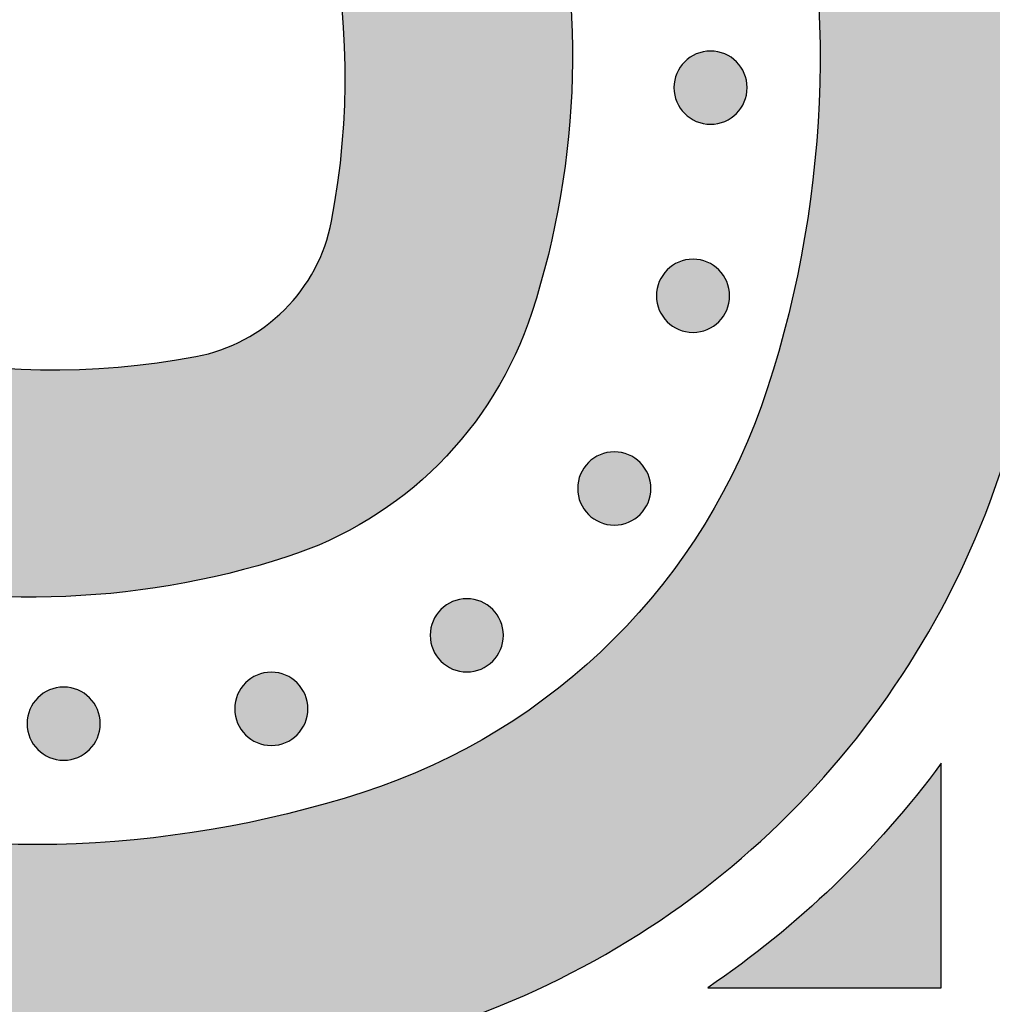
# Model space of a CAD drawing. Header units: millimetres. Extents: x -3873 to -97, y 912 to 4165.
# Tile 347 of 725: x -3075 to -3028, y 1608 to 1656. Entities that reach past the tile are written whole.
import ezdxf

# ---------------------------------------------------------------- set-up
doc = ezdxf.new("R2010")
doc.units = ezdxf.units.MM
doc.layers.add('pattern', color=7, linetype='Continuous', true_color=0x000000)

msp = doc.modelspace()

# ---------------------------------------------------------------- hatches: boundary and pattern name
at = {"layer": 'pattern'}
for points in [[(-3126.557, 1616.407), (-3125.151, 1616.056), (-3123.751, 1615.664), (-3122.36, 1615.233), (-3120.978, 1614.761), (-3119.608, 1614.25), (-3118.252, 1613.699), (-3116.91, 1613.11), (-3115.585, 1612.484), (-3114.278, 1611.82), (-3112.991, 1611.119), (-3111.726, 1610.384), (-3110.483, 1609.613), (-3109.264, 1608.81), (-3108.071, 1607.974), (-3106.904, 1607.107), (-3105.765, 1606.21), (-3103.035, 1605.582), (-3100.281, 1605.028), (-3097.507, 1604.55), (-3094.714, 1604.148), (-3091.907, 1603.824), (-3089.089, 1603.578), (-3086.263, 1603.41), (-3083.432, 1603.322), (-3080.6, 1603.313), (-3077.77, 1603.383), (-3074.945, 1603.532), (-3072.129, 1603.759), (-3069.324, 1604.065), (-3066.535, 1604.447), (-3063.763, 1604.906), (-3061.013, 1605.44), (-3059.34, 1605.812), (-3057.677, 1606.229), (-3056.025, 1606.691), (-3054.387, 1607.195), (-3053.24, 1607.584), (-3052.098, 1608.008), (-3050.961, 1608.467), (-3049.832, 1608.962), (-3048.712, 1609.492), (-3047.602, 1610.057), (-3046.505, 1610.658), (-3045.422, 1611.293), (-3044.354, 1611.962), (-3043.303, 1612.665), (-3042.271, 1613.401), (-3041.259, 1614.169), (-3040.268, 1614.969), (-3039.301, 1615.799), (-3038.359, 1616.659), (-3037.442, 1617.547), (-3036.552, 1618.462), (-3035.691, 1619.403), (-3034.859, 1620.368), (-3034.057, 1621.357), (-3033.287, 1622.368), (-3032.549, 1623.398), (-3031.844, 1624.448), (-3031.173, 1625.515), (-3030.535, 1626.597), (-3029.933, 1627.693), (-3029.365, 1628.801), (-3028.833, 1629.921), (-3028.336, 1631.049), (-3027.875, 1632.185), (-3027.449, 1633.326), (-3027.058, 1634.472), (-3026.64, 1635.809), (-3026.249, 1637.159), (-3025.887, 1638.522), (-3025.554, 1639.898), (-3025.251, 1641.284), (-3024.977, 1642.681), (-3024.734, 1644.086), (-3024.522, 1645.5), (-3024.341, 1646.922), (-3024.191, 1648.349), (-3024.073, 1649.782), (-3023.987, 1651.218), (-3023.934, 1652.658), (-3023.912, 1654.1), (-3023.923, 1655.542), (-3023.966, 1656.984), (-3024.042, 1658.425), (-3024.15, 1659.864), (-3024.29, 1661.299), (-3024.462, 1662.729), (-3024.666, 1664.154), (-3024.902, 1665.572), (-3025.168, 1666.982), (-3025.466, 1668.384), (-3025.794, 1669.775), (-3026.152, 1671.156), (-3026.54, 1672.526), (-3026.957, 1673.882), (-3027.402, 1675.226), (-3027.875, 1676.554), (-3028.375, 1677.868), (-3028.902, 1679.165), (-3030.188, 1681.863), (-3031.393, 1684.603), (-3032.515, 1687.38), (-3033.553, 1690.191), (-3034.506, 1693.032), (-3035.372, 1695.9), (-3036.15, 1698.79), (-3036.839, 1701.698), (-3037.11, 1700.482), (-3037.406, 1699.27), (-3037.724, 1698.063), (-3038.066, 1696.861), (-3038.431, 1695.665), (-3038.819, 1694.475), (-3039.23, 1693.293), (-3039.663, 1692.118), (-3040.119, 1690.952), (-3040.597, 1689.795), (-3041.097, 1688.648), (-3041.618, 1687.511), (-3042.161, 1686.385), (-3042.724, 1685.271), (-3043.308, 1684.169), (-3043.912, 1683.08), (-3042.934, 1681.281), (-3042.011, 1679.45), (-3041.144, 1677.589), (-3040.337, 1675.701), (-3039.588, 1673.788), (-3038.901, 1671.854), (-3038.275, 1669.901), (-3037.712, 1667.933), (-3037.477, 1667.031), (-3037.259, 1666.124), (-3037.056, 1665.211), (-3036.869, 1664.292), (-3036.698, 1663.368), (-3036.544, 1662.44), (-3036.406, 1661.507), (-3036.285, 1660.571), (-3036.181, 1659.631), (-3036.093, 1658.689), (-3036.023, 1657.744), (-3035.97, 1656.798), (-3035.934, 1655.85), (-3035.915, 1654.901), (-3035.913, 1653.951), (-3035.929, 1653.002), (-3035.962, 1652.053), (-3036.012, 1651.104), (-3036.079, 1650.158), (-3036.163, 1649.213), (-3036.265, 1648.27), (-3036.383, 1647.33), (-3036.519, 1646.393), (-3036.671, 1645.46), (-3036.839, 1644.532), (-3037.024, 1643.607), (-3037.226, 1642.688), (-3037.443, 1641.774), (-3037.677, 1640.866), (-3037.926, 1639.964), (-3038.191, 1639.069), (-3038.471, 1638.181), (-3038.751, 1637.359), (-3039.056, 1636.54), (-3039.387, 1635.725), (-3039.744, 1634.916), (-3040.126, 1634.113), (-3040.533, 1633.318), (-3040.965, 1632.532), (-3041.422, 1631.756), (-3041.904, 1630.99), (-3042.409, 1630.238), (-3042.939, 1629.498), (-3043.491, 1628.773), (-3044.066, 1628.064), (-3044.663, 1627.372), (-3045.281, 1626.697), (-3045.919, 1626.04), (-3046.577, 1625.403), (-3047.253, 1624.787), (-3047.947, 1624.191), (-3048.657, 1623.618), (-3049.383, 1623.066), (-3050.123, 1622.539), (-3050.877, 1622.034), (-3051.643, 1621.554), (-3052.42, 1621.098), (-3053.207, 1620.668), (-3054.003, 1620.262), (-3054.807, 1619.882), (-3055.617, 1619.527), (-3056.432, 1619.198), (-3057.252, 1618.894), (-3058.074, 1618.615), (-3058.963, 1618.337), (-3059.858, 1618.074), (-3060.761, 1617.826), (-3061.669, 1617.595), (-3062.583, 1617.379), (-3063.503, 1617.179), (-3064.428, 1616.996), (-3065.357, 1616.829), (-3066.29, 1616.678), (-3067.227, 1616.545), (-3068.167, 1616.428), (-3069.11, 1616.329), (-3070.055, 1616.246), (-3071.002, 1616.181), (-3071.95, 1616.132), (-3072.9, 1616.101), (-3073.849, 1616.087), (-3074.799, 1616.091), (-3075.748, 1616.112), (-3076.696, 1616.15), (-3077.642, 1616.205), (-3078.587, 1616.277), (-3079.529, 1616.366), (-3080.468, 1616.472), (-3081.404, 1616.595), (-3082.336, 1616.734), (-3083.264, 1616.891), (-3084.188, 1617.063), (-3085.106, 1617.252), (-3086.019, 1617.456), (-3086.926, 1617.677), (-3087.827, 1617.913), (-3089.796, 1618.48), (-3091.75, 1619.111), (-3093.684, 1619.802), (-3095.597, 1620.555), (-3097.485, 1621.367), (-3099.346, 1622.238), (-3101.177, 1623.166), (-3102.975, 1624.149), (-3104.327, 1623.385), (-3105.702, 1622.655), (-3107.099, 1621.96), (-3108.516, 1621.3), (-3109.952, 1620.677), (-3111.405, 1620.092), (-3112.874, 1619.544), (-3114.358, 1619.035), (-3115.854, 1618.566), (-3117.362, 1618.136), (-3118.88, 1617.746), (-3120.405, 1617.397), (-3121.938, 1617.089), (-3123.475, 1616.821), (-3125.015, 1616.594)], [(-3070.852, 1680.951), (-3056.807, 1681.105), (-3056.183, 1680.172), (-3055.577, 1679.225), (-3054.991, 1678.265), (-3054.425, 1677.291), (-3053.878, 1676.304), (-3053.352, 1675.306), (-3052.848, 1674.296), (-3052.364, 1673.275), (-3051.902, 1672.245), (-3051.463, 1671.205), (-3051.045, 1670.156), (-3050.65, 1669.1), (-3050.278, 1668.037), (-3049.928, 1666.967), (-3049.602, 1665.891), (-3049.298, 1664.811), (-3049.118, 1664.116), (-3048.949, 1663.417), (-3048.793, 1662.714), (-3048.649, 1662.006), (-3048.518, 1661.294), (-3048.399, 1660.579), (-3048.293, 1659.86), (-3048.199, 1659.139), (-3048.119, 1658.415), (-3048.052, 1657.689), (-3047.997, 1656.962), (-3047.956, 1656.232), (-3047.929, 1655.502), (-3047.914, 1654.771), (-3047.913, 1654.039), (-3047.925, 1653.308), (-3047.95, 1652.577), (-3047.989, 1651.846), (-3048.041, 1651.117), (-3048.106, 1650.389), (-3048.184, 1649.662), (-3048.275, 1648.938), (-3048.379, 1648.217), (-3048.496, 1647.498), (-3048.626, 1646.782), (-3048.769, 1646.07), (-3048.924, 1645.362), (-3049.092, 1644.658), (-3049.272, 1643.958), (-3049.464, 1643.264), (-3049.668, 1642.574), (-3049.883, 1641.89), (-3050.053, 1641.392), (-3050.238, 1640.896), (-3050.439, 1640.402), (-3050.655, 1639.912), (-3050.886, 1639.425), (-3051.133, 1638.943), (-3051.395, 1638.467), (-3051.671, 1637.997), (-3051.963, 1637.533), (-3052.27, 1637.077), (-3052.59, 1636.629), (-3052.925, 1636.19), (-3053.274, 1635.76), (-3053.635, 1635.34), (-3054.01, 1634.931), (-3054.396, 1634.534), (-3054.795, 1634.148), (-3055.204, 1633.774), (-3055.625, 1633.413), (-3056.055, 1633.066), (-3056.495, 1632.732), (-3056.944, 1632.412), (-3057.4, 1632.106), (-3057.865, 1631.815), (-3058.335, 1631.539), (-3058.812, 1631.278), (-3059.295, 1631.033), (-3059.781, 1630.802), (-3060.272, 1630.587), (-3060.766, 1630.387), (-3061.263, 1630.203), (-3061.761, 1630.034), (-3062.446, 1629.82), (-3063.136, 1629.618), (-3063.831, 1629.427), (-3064.531, 1629.248), (-3065.235, 1629.082), (-3065.944, 1628.928), (-3066.656, 1628.787), (-3067.372, 1628.658), (-3068.091, 1628.543), (-3068.813, 1628.44), (-3069.537, 1628.35), (-3070.263, 1628.273), (-3070.991, 1628.209), (-3071.721, 1628.159), (-3072.452, 1628.122), (-3073.183, 1628.098), (-3073.914, 1628.087), (-3074.646, 1628.09), (-3075.377, 1628.106), (-3076.107, 1628.135), (-3076.836, 1628.178), (-3077.564, 1628.233), (-3078.29, 1628.302), (-3079.014, 1628.384), (-3079.735, 1628.478), (-3080.453, 1628.586), (-3081.168, 1628.706), (-3081.879, 1628.839), (-3082.587, 1628.984), (-3083.29, 1629.142), (-3083.989, 1629.312), (-3084.683, 1629.493), (-3085.763, 1629.799), (-3086.838, 1630.127), (-3087.907, 1630.479), (-3088.97, 1630.853), (-3090.025, 1631.25), (-3091.073, 1631.67), (-3092.112, 1632.112), (-3093.142, 1632.575), (-3094.161, 1633.061), (-3095.17, 1633.567), (-3096.168, 1634.095), (-3097.153, 1634.643), (-3098.126, 1635.212), (-3099.086, 1635.8), (-3100.032, 1636.407), (-3100.963, 1637.033), (-3100.782, 1651.077), (-3099.342, 1649.752), (-3097.856, 1648.476), (-3096.327, 1647.252), (-3094.757, 1646.082), (-3094.006, 1645.556), (-3093.238, 1645.046), (-3092.454, 1644.553), (-3091.655, 1644.078), (-3090.841, 1643.621), (-3090.013, 1643.184), (-3089.171, 1642.766), (-3088.317, 1642.368), (-3087.45, 1641.992), (-3086.572, 1641.636), (-3085.684, 1641.303), (-3084.786, 1640.992), (-3083.879, 1640.703), (-3082.964, 1640.438), (-3082.042, 1640.196), (-3081.113, 1639.978), (-3080.18, 1639.784), (-3079.242, 1639.613), (-3078.3, 1639.467), (-3077.356, 1639.346), (-3076.411, 1639.248), (-3075.465, 1639.175), (-3074.519, 1639.127), (-3073.574, 1639.102), (-3072.632, 1639.101), (-3071.692, 1639.125), (-3070.757, 1639.172), (-3069.826, 1639.242), (-3068.901, 1639.335), (-3067.983, 1639.45), (-3067.071, 1639.588), (-3066.168, 1639.748), (-3066.025, 1639.776), (-3065.882, 1639.807), (-3065.739, 1639.841), (-3065.595, 1639.878), (-3065.452, 1639.917), (-3065.309, 1639.959), (-3065.166, 1640.004), (-3065.023, 1640.051), (-3064.88, 1640.102), (-3064.738, 1640.155), (-3064.596, 1640.211), (-3064.455, 1640.27), (-3064.314, 1640.332), (-3064.174, 1640.396), (-3064.035, 1640.464), (-3063.897, 1640.534), (-3063.759, 1640.607), (-3063.623, 1640.683), (-3063.488, 1640.761), (-3063.354, 1640.842), (-3063.221, 1640.926), (-3063.09, 1641.013), (-3062.96, 1641.102), (-3062.831, 1641.194), (-3062.704, 1641.289), (-3062.579, 1641.386), (-3062.456, 1641.485), (-3062.334, 1641.587), (-3062.214, 1641.692), (-3062.097, 1641.799), (-3061.981, 1641.908), (-3061.867, 1642.019), (-3061.756, 1642.132), (-3061.647, 1642.248), (-3061.54, 1642.365), (-3061.435, 1642.485), (-3061.333, 1642.606), (-3061.233, 1642.729), (-3061.136, 1642.854), (-3061.041, 1642.981), (-3060.949, 1643.109), (-3060.859, 1643.239), (-3060.772, 1643.37), (-3060.688, 1643.503), (-3060.606, 1643.637), (-3060.528, 1643.772), (-3060.452, 1643.908), (-3060.378, 1644.045), (-3060.308, 1644.183), (-3060.24, 1644.323), (-3060.175, 1644.462), (-3060.113, 1644.603), (-3060.054, 1644.744), (-3059.998, 1644.886), (-3059.944, 1645.028), (-3059.894, 1645.17), (-3059.846, 1645.313), (-3059.801, 1645.456), (-3059.758, 1645.6), (-3059.719, 1645.743), (-3059.682, 1645.886), (-3059.648, 1646.029), (-3059.617, 1646.172), (-3059.588, 1646.315), (-3059.427, 1647.218), (-3059.287, 1648.129), (-3059.17, 1649.048), (-3059.075, 1649.972), (-3059.003, 1650.903), (-3058.954, 1651.838), (-3058.929, 1652.778), (-3058.928, 1653.72), (-3058.951, 1654.665), (-3058.998, 1655.611), (-3059.069, 1656.557), (-3059.165, 1657.503), (-3059.285, 1658.447), (-3059.429, 1659.389), (-3059.597, 1660.327), (-3059.79, 1661.261), (-3060.006, 1662.19), (-3060.246, 1663.112), (-3060.51, 1664.028), (-3060.797, 1664.935), (-3061.106, 1665.834), (-3061.438, 1666.723), (-3061.791, 1667.602), (-3062.166, 1668.469), (-3062.562, 1669.324), (-3062.979, 1670.167), (-3063.415, 1670.996), (-3063.87, 1671.811), (-3064.343, 1672.611), (-3064.835, 1673.395), (-3065.343, 1674.164), (-3065.868, 1674.917), (-3067.035, 1676.488), (-3068.256, 1678.02), (-3069.529, 1679.508)], [(-3042.473, 1654.043), (-3042.445, 1654.07), (-3042.416, 1654.097), (-3042.386, 1654.124), (-3042.356, 1654.15), (-3042.324, 1654.176), (-3042.291, 1654.201), (-3042.258, 1654.226), (-3042.224, 1654.25), (-3042.189, 1654.273), (-3042.153, 1654.296), (-3042.117, 1654.318), (-3042.08, 1654.339), (-3042.042, 1654.359), (-3042.003, 1654.379), (-3041.963, 1654.398), (-3041.923, 1654.416), (-3041.882, 1654.433), (-3041.841, 1654.449), (-3041.799, 1654.464), (-3041.757, 1654.478), (-3041.714, 1654.491), (-3041.67, 1654.503), (-3041.626, 1654.514), (-3041.582, 1654.524), (-3041.537, 1654.532), (-3041.492, 1654.54), (-3041.447, 1654.546), (-3041.402, 1654.552), (-3041.356, 1654.556), (-3041.31, 1654.559), (-3041.264, 1654.56), (-3041.218, 1654.561), (-3041.172, 1654.56), (-3041.127, 1654.559), (-3041.081, 1654.556), (-3041.035, 1654.551), (-3040.99, 1654.546), (-3040.944, 1654.539), (-3040.899, 1654.532), (-3040.855, 1654.523), (-3040.811, 1654.513), (-3040.767, 1654.502), (-3040.723, 1654.49), (-3040.68, 1654.477), (-3040.638, 1654.463), (-3040.596, 1654.448), (-3040.555, 1654.431), (-3040.514, 1654.414), (-3040.474, 1654.396), (-3040.434, 1654.378), (-3040.396, 1654.358), (-3040.358, 1654.337), (-3040.32, 1654.316), (-3040.284, 1654.294), (-3040.248, 1654.271), (-3040.213, 1654.248), (-3040.179, 1654.224), (-3040.146, 1654.199), (-3040.114, 1654.174), (-3040.082, 1654.148), (-3040.051, 1654.122), (-3040.021, 1654.095), (-3039.992, 1654.068), (-3039.964, 1654.04), (-3039.937, 1654.012), (-3039.91, 1653.983), (-3039.883, 1653.953), (-3039.857, 1653.922), (-3039.831, 1653.891), (-3039.806, 1653.858), (-3039.781, 1653.825), (-3039.757, 1653.791), (-3039.734, 1653.756), (-3039.711, 1653.72), (-3039.689, 1653.683), (-3039.668, 1653.646), (-3039.647, 1653.608), (-3039.628, 1653.569), (-3039.609, 1653.53), (-3039.591, 1653.49), (-3039.574, 1653.449), (-3039.558, 1653.408), (-3039.543, 1653.366), (-3039.529, 1653.323), (-3039.516, 1653.28), (-3039.504, 1653.237), (-3039.493, 1653.193), (-3039.483, 1653.149), (-3039.474, 1653.104), (-3039.467, 1653.059), (-3039.46, 1653.014), (-3039.455, 1652.968), (-3039.451, 1652.923), (-3039.448, 1652.877), (-3039.446, 1652.831), (-3039.446, 1652.785), (-3039.446, 1652.739), (-3039.448, 1652.693), (-3039.451, 1652.647), (-3039.455, 1652.602), (-3039.461, 1652.556), (-3039.467, 1652.511), (-3039.475, 1652.466), (-3039.484, 1652.421), (-3039.494, 1652.377), (-3039.505, 1652.333), (-3039.517, 1652.29), (-3039.53, 1652.247), (-3039.544, 1652.204), (-3039.559, 1652.162), (-3039.575, 1652.121), (-3039.592, 1652.08), (-3039.61, 1652.04), (-3039.629, 1652.001), (-3039.649, 1651.962), (-3039.669, 1651.924), (-3039.691, 1651.887), (-3039.713, 1651.851), (-3039.736, 1651.815), (-3039.759, 1651.78), (-3039.783, 1651.746), (-3039.808, 1651.713), (-3039.833, 1651.68), (-3039.859, 1651.649), (-3039.885, 1651.618), (-3039.912, 1651.588), (-3039.939, 1651.559), (-3039.967, 1651.531), (-3039.995, 1651.503), (-3040.024, 1651.476), (-3040.054, 1651.45), (-3040.085, 1651.423), (-3040.116, 1651.398), (-3040.149, 1651.372), (-3040.182, 1651.348), (-3040.216, 1651.324), (-3040.251, 1651.3), (-3040.287, 1651.278), (-3040.323, 1651.256), (-3040.361, 1651.234), (-3040.399, 1651.214), (-3040.437, 1651.194), (-3040.477, 1651.176), (-3040.517, 1651.158), (-3040.558, 1651.141), (-3040.599, 1651.125), (-3040.641, 1651.11), (-3040.683, 1651.095), (-3040.726, 1651.082), (-3040.77, 1651.07), (-3040.814, 1651.06), (-3040.858, 1651.05), (-3040.903, 1651.041), (-3040.948, 1651.033), (-3040.993, 1651.027), (-3041.038, 1651.022), (-3041.084, 1651.018), (-3041.13, 1651.015), (-3041.176, 1651.013), (-3041.222, 1651.012), (-3041.268, 1651.013), (-3041.314, 1651.015), (-3041.359, 1651.018), (-3041.405, 1651.022), (-3041.45, 1651.027), (-3041.496, 1651.034), (-3041.541, 1651.042), (-3041.585, 1651.05), (-3041.63, 1651.06), (-3041.673, 1651.071), (-3041.717, 1651.083), (-3041.76, 1651.097), (-3041.802, 1651.111), (-3041.844, 1651.126), (-3041.886, 1651.142), (-3041.926, 1651.159), (-3041.966, 1651.177), (-3042.006, 1651.196), (-3042.045, 1651.216), (-3042.083, 1651.236), (-3042.12, 1651.257), (-3042.156, 1651.279), (-3042.192, 1651.302), (-3042.227, 1651.326), (-3042.261, 1651.35), (-3042.294, 1651.374), (-3042.327, 1651.4), (-3042.358, 1651.425), (-3042.389, 1651.452), (-3042.419, 1651.479), (-3042.448, 1651.506), (-3042.476, 1651.533), (-3042.503, 1651.561), (-3042.531, 1651.59), (-3042.557, 1651.62), (-3042.583, 1651.651), (-3042.609, 1651.683), (-3042.634, 1651.715), (-3042.659, 1651.749), (-3042.683, 1651.783), (-3042.706, 1651.818), (-3042.729, 1651.853), (-3042.751, 1651.89), (-3042.772, 1651.927), (-3042.793, 1651.965), (-3042.812, 1652.004), (-3042.831, 1652.043), (-3042.849, 1652.084), (-3042.866, 1652.124), (-3042.882, 1652.166), (-3042.897, 1652.208), (-3042.911, 1652.25), (-3042.924, 1652.293), (-3042.936, 1652.337), (-3042.947, 1652.38), (-3042.957, 1652.425), (-3042.966, 1652.469), (-3042.973, 1652.514), (-3042.98, 1652.56), (-3042.985, 1652.605), (-3042.989, 1652.651), (-3042.992, 1652.697), (-3042.994, 1652.742), (-3042.994, 1652.788), (-3042.994, 1652.834), (-3042.992, 1652.88), (-3042.989, 1652.926), (-3042.985, 1652.972), (-3042.979, 1653.017), (-3042.973, 1653.062), (-3042.965, 1653.107), (-3042.956, 1653.152), (-3042.946, 1653.196), (-3042.935, 1653.24), (-3042.923, 1653.284), (-3042.91, 1653.327), (-3042.896, 1653.369), (-3042.881, 1653.411), (-3042.865, 1653.452), (-3042.848, 1653.493), (-3042.83, 1653.533), (-3042.811, 1653.572), (-3042.791, 1653.611), (-3042.771, 1653.649), (-3042.749, 1653.686), (-3042.727, 1653.723), (-3042.705, 1653.759), (-3042.681, 1653.793), (-3042.657, 1653.828), (-3042.632, 1653.861), (-3042.607, 1653.893), (-3042.581, 1653.925), (-3042.555, 1653.956), (-3042.528, 1653.985), (-3042.501, 1654.014)], [(-3043.323, 1643.95), (-3043.294, 1643.978), (-3043.265, 1644.005), (-3043.235, 1644.032), (-3043.205, 1644.058), (-3043.173, 1644.084), (-3043.141, 1644.109), (-3043.107, 1644.134), (-3043.073, 1644.158), (-3043.038, 1644.181), (-3043.002, 1644.204), (-3042.966, 1644.226), (-3042.929, 1644.247), (-3042.891, 1644.267), (-3042.852, 1644.287), (-3042.812, 1644.306), (-3042.772, 1644.324), (-3042.732, 1644.341), (-3042.69, 1644.357), (-3042.648, 1644.372), (-3042.606, 1644.386), (-3042.563, 1644.399), (-3042.519, 1644.411), (-3042.475, 1644.422), (-3042.431, 1644.432), (-3042.386, 1644.44), (-3042.341, 1644.448), (-3042.296, 1644.454), (-3042.251, 1644.46), (-3042.205, 1644.464), (-3042.159, 1644.467), (-3042.113, 1644.468), (-3042.067, 1644.469), (-3042.022, 1644.468), (-3041.976, 1644.466), (-3041.93, 1644.463), (-3041.884, 1644.459), (-3041.839, 1644.454), (-3041.794, 1644.447), (-3041.749, 1644.44), (-3041.704, 1644.431), (-3041.66, 1644.421), (-3041.616, 1644.41), (-3041.572, 1644.398), (-3041.529, 1644.385), (-3041.487, 1644.371), (-3041.445, 1644.356), (-3041.404, 1644.339), (-3041.363, 1644.322), (-3041.323, 1644.304), (-3041.283, 1644.285), (-3041.245, 1644.266), (-3041.207, 1644.245), (-3041.169, 1644.224), (-3041.133, 1644.202), (-3041.097, 1644.179), (-3041.062, 1644.156), (-3041.028, 1644.132), (-3040.995, 1644.107), (-3040.963, 1644.082), (-3040.931, 1644.056), (-3040.9, 1644.03), (-3040.87, 1644.003), (-3040.841, 1643.976), (-3040.813, 1643.948), (-3040.786, 1643.92), (-3040.759, 1643.891), (-3040.732, 1643.861), (-3040.706, 1643.83), (-3040.68, 1643.799), (-3040.655, 1643.766), (-3040.63, 1643.733), (-3040.606, 1643.699), (-3040.583, 1643.664), (-3040.56, 1643.628), (-3040.538, 1643.591), (-3040.517, 1643.554), (-3040.496, 1643.516), (-3040.477, 1643.477), (-3040.458, 1643.438), (-3040.44, 1643.398), (-3040.423, 1643.357), (-3040.407, 1643.316), (-3040.392, 1643.274), (-3040.378, 1643.231), (-3040.365, 1643.188), (-3040.353, 1643.145), (-3040.342, 1643.101), (-3040.332, 1643.057), (-3040.323, 1643.012), (-3040.316, 1642.967), (-3040.309, 1642.922), (-3040.304, 1642.876), (-3040.3, 1642.831), (-3040.297, 1642.785), (-3040.295, 1642.739), (-3040.295, 1642.693), (-3040.295, 1642.647), (-3040.297, 1642.601), (-3040.3, 1642.555), (-3040.304, 1642.51), (-3040.31, 1642.464), (-3040.316, 1642.419), (-3040.324, 1642.374), (-3040.333, 1642.329), (-3040.343, 1642.285), (-3040.354, 1642.241), (-3040.366, 1642.198), (-3040.379, 1642.155), (-3040.393, 1642.112), (-3040.408, 1642.07), (-3040.424, 1642.029), (-3040.441, 1641.988), (-3040.459, 1641.948), (-3040.478, 1641.909), (-3040.498, 1641.87), (-3040.519, 1641.832), (-3040.54, 1641.795), (-3040.562, 1641.758), (-3040.585, 1641.723), (-3040.608, 1641.688), (-3040.632, 1641.654), (-3040.657, 1641.621), (-3040.682, 1641.588), (-3040.708, 1641.557), (-3040.734, 1641.526), (-3040.761, 1641.496), (-3040.788, 1641.467), (-3040.816, 1641.439), (-3040.844, 1641.411), (-3040.873, 1641.384), (-3040.903, 1641.358), (-3040.934, 1641.331), (-3040.965, 1641.306), (-3040.998, 1641.28), (-3041.031, 1641.256), (-3041.065, 1641.232), (-3041.1, 1641.208), (-3041.136, 1641.186), (-3041.172, 1641.164), (-3041.21, 1641.142), (-3041.248, 1641.122), (-3041.286, 1641.102), (-3041.326, 1641.084), (-3041.366, 1641.066), (-3041.407, 1641.049), (-3041.448, 1641.033), (-3041.49, 1641.018), (-3041.533, 1641.003), (-3041.576, 1640.99), (-3041.619, 1640.978), (-3041.663, 1640.967), (-3041.707, 1640.958), (-3041.752, 1640.949), (-3041.797, 1640.941), (-3041.842, 1640.935), (-3041.888, 1640.93), (-3041.933, 1640.926), (-3041.979, 1640.923), (-3042.025, 1640.921), (-3042.071, 1640.92), (-3042.117, 1640.921), (-3042.163, 1640.923), (-3042.208, 1640.926), (-3042.254, 1640.93), (-3042.3, 1640.935), (-3042.345, 1640.942), (-3042.39, 1640.95), (-3042.434, 1640.958), (-3042.479, 1640.968), (-3042.523, 1640.979), (-3042.566, 1640.991), (-3042.609, 1641.004), (-3042.651, 1641.019), (-3042.693, 1641.034), (-3042.735, 1641.05), (-3042.775, 1641.067), (-3042.815, 1641.085), (-3042.855, 1641.104), (-3042.894, 1641.124), (-3042.932, 1641.144), (-3042.969, 1641.165), (-3043.005, 1641.187), (-3043.041, 1641.21), (-3043.076, 1641.234), (-3043.11, 1641.258), (-3043.143, 1641.282), (-3043.176, 1641.308), (-3043.207, 1641.333), (-3043.238, 1641.36), (-3043.268, 1641.386), (-3043.297, 1641.414), (-3043.325, 1641.441), (-3043.352, 1641.469), (-3043.38, 1641.498), (-3043.406, 1641.528), (-3043.432, 1641.559), (-3043.458, 1641.591), (-3043.483, 1641.623), (-3043.508, 1641.657), (-3043.532, 1641.691), (-3043.555, 1641.726), (-3043.578, 1641.761), (-3043.6, 1641.798), (-3043.621, 1641.835), (-3043.642, 1641.873), (-3043.661, 1641.912), (-3043.68, 1641.951), (-3043.698, 1641.991), (-3043.715, 1642.032), (-3043.731, 1642.074), (-3043.746, 1642.116), (-3043.76, 1642.158), (-3043.773, 1642.201), (-3043.785, 1642.245), (-3043.796, 1642.288), (-3043.806, 1642.333), (-3043.815, 1642.377), (-3043.822, 1642.422), (-3043.829, 1642.468), (-3043.834, 1642.513), (-3043.838, 1642.559), (-3043.841, 1642.605), (-3043.843, 1642.65), (-3043.843, 1642.696), (-3043.843, 1642.742), (-3043.841, 1642.788), (-3043.838, 1642.834), (-3043.834, 1642.88), (-3043.828, 1642.925), (-3043.822, 1642.97), (-3043.814, 1643.015), (-3043.805, 1643.06), (-3043.796, 1643.104), (-3043.785, 1643.148), (-3043.772, 1643.191), (-3043.759, 1643.234), (-3043.745, 1643.277), (-3043.73, 1643.319), (-3043.714, 1643.36), (-3043.697, 1643.401), (-3043.679, 1643.441), (-3043.66, 1643.48), (-3043.64, 1643.519), (-3043.62, 1643.557), (-3043.598, 1643.594), (-3043.576, 1643.631), (-3043.554, 1643.667), (-3043.53, 1643.701), (-3043.506, 1643.735), (-3043.481, 1643.769), (-3043.456, 1643.801), (-3043.43, 1643.833), (-3043.404, 1643.863), (-3043.377, 1643.893), (-3043.35, 1643.922)], [(-3047.139, 1634.609), (-3047.111, 1634.637), (-3047.082, 1634.664), (-3047.052, 1634.69), (-3047.021, 1634.717), (-3046.989, 1634.742), (-3046.957, 1634.768), (-3046.924, 1634.792), (-3046.89, 1634.816), (-3046.855, 1634.84), (-3046.819, 1634.862), (-3046.782, 1634.884), (-3046.745, 1634.906), (-3046.707, 1634.926), (-3046.668, 1634.946), (-3046.629, 1634.964), (-3046.589, 1634.982), (-3046.548, 1634.999), (-3046.507, 1635.015), (-3046.465, 1635.03), (-3046.422, 1635.045), (-3046.379, 1635.058), (-3046.336, 1635.07), (-3046.292, 1635.08), (-3046.247, 1635.09), (-3046.203, 1635.099), (-3046.158, 1635.107), (-3046.113, 1635.113), (-3046.067, 1635.118), (-3046.021, 1635.122), (-3045.976, 1635.125), (-3045.93, 1635.127), (-3045.884, 1635.128), (-3045.838, 1635.127), (-3045.792, 1635.125), (-3045.746, 1635.122), (-3045.701, 1635.118), (-3045.655, 1635.113), (-3045.61, 1635.106), (-3045.565, 1635.098), (-3045.52, 1635.09), (-3045.476, 1635.08), (-3045.432, 1635.069), (-3045.389, 1635.057), (-3045.346, 1635.043), (-3045.303, 1635.029), (-3045.261, 1635.014), (-3045.22, 1634.998), (-3045.179, 1634.981), (-3045.139, 1634.963), (-3045.1, 1634.944), (-3045.061, 1634.924), (-3045.023, 1634.904), (-3044.986, 1634.883), (-3044.949, 1634.861), (-3044.914, 1634.838), (-3044.879, 1634.814), (-3044.845, 1634.79), (-3044.811, 1634.766), (-3044.779, 1634.74), (-3044.747, 1634.714), (-3044.717, 1634.688), (-3044.687, 1634.661), (-3044.658, 1634.634), (-3044.63, 1634.607), (-3044.602, 1634.579), (-3044.575, 1634.549), (-3044.548, 1634.52), (-3044.522, 1634.489), (-3044.496, 1634.457), (-3044.471, 1634.425), (-3044.447, 1634.391), (-3044.423, 1634.357), (-3044.399, 1634.322), (-3044.377, 1634.287), (-3044.355, 1634.25), (-3044.333, 1634.213), (-3044.313, 1634.175), (-3044.293, 1634.136), (-3044.274, 1634.097), (-3044.257, 1634.056), (-3044.24, 1634.016), (-3044.224, 1633.974), (-3044.208, 1633.932), (-3044.194, 1633.89), (-3044.181, 1633.847), (-3044.169, 1633.803), (-3044.158, 1633.76), (-3044.149, 1633.715), (-3044.14, 1633.671), (-3044.132, 1633.626), (-3044.126, 1633.58), (-3044.121, 1633.535), (-3044.116, 1633.489), (-3044.114, 1633.443), (-3044.112, 1633.398), (-3044.111, 1633.352), (-3044.112, 1633.306), (-3044.114, 1633.26), (-3044.117, 1633.214), (-3044.121, 1633.168), (-3044.126, 1633.123), (-3044.133, 1633.078), (-3044.14, 1633.033), (-3044.149, 1632.988), (-3044.159, 1632.944), (-3044.17, 1632.9), (-3044.182, 1632.856), (-3044.195, 1632.813), (-3044.21, 1632.771), (-3044.225, 1632.729), (-3044.241, 1632.688), (-3044.258, 1632.647), (-3044.276, 1632.607), (-3044.295, 1632.568), (-3044.314, 1632.529), (-3044.335, 1632.491), (-3044.356, 1632.454), (-3044.378, 1632.417), (-3044.401, 1632.381), (-3044.425, 1632.347), (-3044.449, 1632.312), (-3044.473, 1632.279), (-3044.499, 1632.247), (-3044.524, 1632.215), (-3044.551, 1632.184), (-3044.577, 1632.155), (-3044.605, 1632.126), (-3044.632, 1632.097), (-3044.66, 1632.07), (-3044.689, 1632.043), (-3044.719, 1632.016), (-3044.75, 1631.99), (-3044.782, 1631.964), (-3044.814, 1631.939), (-3044.847, 1631.914), (-3044.882, 1631.89), (-3044.917, 1631.867), (-3044.952, 1631.844), (-3044.989, 1631.822), (-3045.026, 1631.801), (-3045.064, 1631.781), (-3045.103, 1631.761), (-3045.142, 1631.742), (-3045.182, 1631.724), (-3045.223, 1631.707), (-3045.265, 1631.691), (-3045.306, 1631.676), (-3045.349, 1631.662), (-3045.392, 1631.649), (-3045.435, 1631.637), (-3045.479, 1631.626), (-3045.524, 1631.616), (-3045.568, 1631.608), (-3045.613, 1631.6), (-3045.659, 1631.594), (-3045.704, 1631.588), (-3045.75, 1631.584), (-3045.795, 1631.581), (-3045.841, 1631.58), (-3045.887, 1631.579), (-3045.933, 1631.58), (-3045.979, 1631.581), (-3046.025, 1631.584), (-3046.07, 1631.589), (-3046.116, 1631.594), (-3046.161, 1631.601), (-3046.206, 1631.608), (-3046.251, 1631.617), (-3046.295, 1631.627), (-3046.339, 1631.638), (-3046.382, 1631.65), (-3046.425, 1631.663), (-3046.468, 1631.677), (-3046.51, 1631.692), (-3046.551, 1631.709), (-3046.592, 1631.726), (-3046.632, 1631.744), (-3046.671, 1631.762), (-3046.71, 1631.782), (-3046.748, 1631.803), (-3046.785, 1631.824), (-3046.822, 1631.846), (-3046.857, 1631.869), (-3046.892, 1631.892), (-3046.926, 1631.916), (-3046.96, 1631.941), (-3046.992, 1631.966), (-3047.024, 1631.992), (-3047.054, 1632.018), (-3047.084, 1632.045), (-3047.113, 1632.072), (-3047.141, 1632.1), (-3047.169, 1632.128), (-3047.196, 1632.157), (-3047.223, 1632.187), (-3047.249, 1632.218), (-3047.275, 1632.249), (-3047.3, 1632.282), (-3047.324, 1632.315), (-3047.348, 1632.349), (-3047.372, 1632.384), (-3047.395, 1632.42), (-3047.417, 1632.457), (-3047.438, 1632.494), (-3047.458, 1632.532), (-3047.478, 1632.571), (-3047.497, 1632.61), (-3047.515, 1632.65), (-3047.532, 1632.691), (-3047.548, 1632.732), (-3047.563, 1632.774), (-3047.577, 1632.817), (-3047.59, 1632.86), (-3047.602, 1632.903), (-3047.613, 1632.947), (-3047.623, 1632.991), (-3047.631, 1633.036), (-3047.639, 1633.081), (-3047.645, 1633.126), (-3047.651, 1633.172), (-3047.655, 1633.217), (-3047.658, 1633.263), (-3047.659, 1633.309), (-3047.66, 1633.355), (-3047.659, 1633.401), (-3047.657, 1633.447), (-3047.654, 1633.493), (-3047.65, 1633.538), (-3047.645, 1633.584), (-3047.638, 1633.629), (-3047.631, 1633.674), (-3047.622, 1633.719), (-3047.612, 1633.763), (-3047.601, 1633.807), (-3047.589, 1633.85), (-3047.576, 1633.893), (-3047.562, 1633.936), (-3047.546, 1633.977), (-3047.53, 1634.019), (-3047.513, 1634.06), (-3047.495, 1634.1), (-3047.476, 1634.139), (-3047.457, 1634.178), (-3047.436, 1634.216), (-3047.415, 1634.253), (-3047.393, 1634.289), (-3047.37, 1634.325), (-3047.347, 1634.36), (-3047.322, 1634.394), (-3047.298, 1634.427), (-3047.273, 1634.46), (-3047.247, 1634.491), (-3047.22, 1634.522), (-3047.194, 1634.552), (-3047.167, 1634.581)], [(-3054.287, 1627.491), (-3054.258, 1627.519), (-3054.229, 1627.546), (-3054.2, 1627.572), (-3054.169, 1627.599), (-3054.137, 1627.624), (-3054.105, 1627.65), (-3054.071, 1627.674), (-3054.037, 1627.698), (-3054.002, 1627.722), (-3053.967, 1627.744), (-3053.93, 1627.766), (-3053.893, 1627.787), (-3053.855, 1627.808), (-3053.816, 1627.828), (-3053.777, 1627.846), (-3053.736, 1627.864), (-3053.696, 1627.881), (-3053.654, 1627.897), (-3053.612, 1627.912), (-3053.57, 1627.926), (-3053.527, 1627.94), (-3053.483, 1627.952), (-3053.439, 1627.962), (-3053.395, 1627.972), (-3053.35, 1627.981), (-3053.306, 1627.989), (-3053.26, 1627.995), (-3053.215, 1628), (-3053.169, 1628.004), (-3053.123, 1628.007), (-3053.077, 1628.009), (-3053.032, 1628.01), (-3052.986, 1628.009), (-3052.94, 1628.007), (-3052.894, 1628.004), (-3052.848, 1628), (-3052.803, 1627.995), (-3052.758, 1627.988), (-3052.713, 1627.98), (-3052.668, 1627.972), (-3052.624, 1627.962), (-3052.58, 1627.951), (-3052.536, 1627.939), (-3052.493, 1627.925), (-3052.451, 1627.911), (-3052.409, 1627.896), (-3052.368, 1627.88), (-3052.327, 1627.863), (-3052.287, 1627.845), (-3052.247, 1627.826), (-3052.209, 1627.806), (-3052.171, 1627.786), (-3052.134, 1627.765), (-3052.097, 1627.742), (-3052.061, 1627.72), (-3052.026, 1627.696), (-3051.992, 1627.672), (-3051.959, 1627.647), (-3051.927, 1627.622), (-3051.895, 1627.596), (-3051.864, 1627.57), (-3051.835, 1627.543), (-3051.806, 1627.516), (-3051.777, 1627.489), (-3051.75, 1627.46), (-3051.723, 1627.431), (-3051.696, 1627.402), (-3051.67, 1627.371), (-3051.644, 1627.339), (-3051.619, 1627.307), (-3051.594, 1627.273), (-3051.57, 1627.239), (-3051.547, 1627.204), (-3051.524, 1627.169), (-3051.502, 1627.132), (-3051.481, 1627.095), (-3051.461, 1627.057), (-3051.441, 1627.018), (-3051.422, 1626.979), (-3051.404, 1626.938), (-3051.387, 1626.898), (-3051.371, 1626.856), (-3051.356, 1626.814), (-3051.342, 1626.772), (-3051.329, 1626.729), (-3051.317, 1626.685), (-3051.306, 1626.641), (-3051.296, 1626.597), (-3051.288, 1626.553), (-3051.28, 1626.508), (-3051.274, 1626.462), (-3051.268, 1626.417), (-3051.264, 1626.371), (-3051.261, 1626.325), (-3051.259, 1626.279), (-3051.259, 1626.234), (-3051.26, 1626.188), (-3051.261, 1626.142), (-3051.264, 1626.096), (-3051.269, 1626.05), (-3051.274, 1626.005), (-3051.28, 1625.96), (-3051.288, 1625.915), (-3051.297, 1625.87), (-3051.307, 1625.826), (-3051.318, 1625.782), (-3051.33, 1625.738), (-3051.343, 1625.695), (-3051.357, 1625.653), (-3051.372, 1625.611), (-3051.388, 1625.57), (-3051.406, 1625.529), (-3051.424, 1625.489), (-3051.442, 1625.45), (-3051.462, 1625.411), (-3051.483, 1625.373), (-3051.504, 1625.336), (-3051.526, 1625.299), (-3051.549, 1625.263), (-3051.572, 1625.228), (-3051.596, 1625.194), (-3051.621, 1625.161), (-3051.646, 1625.129), (-3051.672, 1625.097), (-3051.698, 1625.066), (-3051.725, 1625.037), (-3051.752, 1625.008), (-3051.78, 1624.979), (-3051.808, 1624.952), (-3051.837, 1624.925), (-3051.867, 1624.898), (-3051.898, 1624.872), (-3051.929, 1624.846), (-3051.962, 1624.821), (-3051.995, 1624.796), (-3052.029, 1624.772), (-3052.064, 1624.749), (-3052.1, 1624.726), (-3052.136, 1624.704), (-3052.174, 1624.683), (-3052.212, 1624.663), (-3052.251, 1624.643), (-3052.29, 1624.624), (-3052.33, 1624.606), (-3052.371, 1624.589), (-3052.412, 1624.573), (-3052.454, 1624.558), (-3052.497, 1624.544), (-3052.54, 1624.531), (-3052.583, 1624.519), (-3052.627, 1624.508), (-3052.671, 1624.498), (-3052.716, 1624.49), (-3052.761, 1624.482), (-3052.806, 1624.476), (-3052.852, 1624.47), (-3052.897, 1624.466), (-3052.943, 1624.463), (-3052.989, 1624.462), (-3053.035, 1624.461), (-3053.081, 1624.462), (-3053.127, 1624.463), (-3053.173, 1624.466), (-3053.218, 1624.471), (-3053.264, 1624.476), (-3053.309, 1624.482), (-3053.354, 1624.49), (-3053.398, 1624.499), (-3053.443, 1624.509), (-3053.487, 1624.52), (-3053.53, 1624.532), (-3053.573, 1624.545), (-3053.616, 1624.559), (-3053.657, 1624.574), (-3053.699, 1624.591), (-3053.739, 1624.608), (-3053.78, 1624.626), (-3053.819, 1624.644), (-3053.858, 1624.664), (-3053.896, 1624.685), (-3053.933, 1624.706), (-3053.969, 1624.728), (-3054.005, 1624.751), (-3054.04, 1624.774), (-3054.074, 1624.798), (-3054.107, 1624.823), (-3054.14, 1624.848), (-3054.171, 1624.874), (-3054.202, 1624.9), (-3054.232, 1624.927), (-3054.261, 1624.954), (-3054.289, 1624.982), (-3054.317, 1625.01), (-3054.344, 1625.039), (-3054.37, 1625.069), (-3054.397, 1625.1), (-3054.422, 1625.131), (-3054.448, 1625.164), (-3054.472, 1625.197), (-3054.496, 1625.231), (-3054.52, 1625.266), (-3054.542, 1625.302), (-3054.564, 1625.338), (-3054.585, 1625.376), (-3054.606, 1625.414), (-3054.626, 1625.453), (-3054.644, 1625.492), (-3054.662, 1625.532), (-3054.679, 1625.573), (-3054.695, 1625.614), (-3054.71, 1625.656), (-3054.724, 1625.699), (-3054.737, 1625.742), (-3054.749, 1625.785), (-3054.76, 1625.829), (-3054.77, 1625.873), (-3054.779, 1625.918), (-3054.787, 1625.963), (-3054.793, 1626.008), (-3054.798, 1626.054), (-3054.802, 1626.099), (-3054.805, 1626.145), (-3054.807, 1626.191), (-3054.808, 1626.237), (-3054.807, 1626.283), (-3054.805, 1626.329), (-3054.802, 1626.375), (-3054.798, 1626.42), (-3054.793, 1626.466), (-3054.786, 1626.511), (-3054.778, 1626.556), (-3054.77, 1626.6), (-3054.76, 1626.645), (-3054.749, 1626.689), (-3054.737, 1626.732), (-3054.723, 1626.775), (-3054.709, 1626.818), (-3054.694, 1626.859), (-3054.678, 1626.901), (-3054.661, 1626.942), (-3054.643, 1626.982), (-3054.624, 1627.021), (-3054.604, 1627.06), (-3054.584, 1627.098), (-3054.563, 1627.135), (-3054.54, 1627.171), (-3054.518, 1627.207), (-3054.494, 1627.242), (-3054.47, 1627.276), (-3054.445, 1627.309), (-3054.42, 1627.342), (-3054.394, 1627.373), (-3054.368, 1627.404), (-3054.341, 1627.434), (-3054.314, 1627.463)], [(-3063.761, 1623.926), (-3063.733, 1623.953), (-3063.704, 1623.98), (-3063.674, 1624.007), (-3063.643, 1624.033), (-3063.611, 1624.059), (-3063.579, 1624.084), (-3063.546, 1624.109), (-3063.512, 1624.133), (-3063.477, 1624.156), (-3063.441, 1624.179), (-3063.404, 1624.201), (-3063.367, 1624.222), (-3063.329, 1624.243), (-3063.29, 1624.262), (-3063.251, 1624.281), (-3063.211, 1624.299), (-3063.17, 1624.316), (-3063.129, 1624.332), (-3063.087, 1624.347), (-3063.044, 1624.361), (-3063.001, 1624.374), (-3062.958, 1624.386), (-3062.914, 1624.397), (-3062.869, 1624.407), (-3062.825, 1624.416), (-3062.78, 1624.423), (-3062.735, 1624.43), (-3062.689, 1624.435), (-3062.643, 1624.439), (-3062.598, 1624.442), (-3062.552, 1624.444), (-3062.506, 1624.444), (-3062.46, 1624.444), (-3062.414, 1624.442), (-3062.368, 1624.439), (-3062.323, 1624.435), (-3062.277, 1624.429), (-3062.232, 1624.423), (-3062.187, 1624.415), (-3062.142, 1624.406), (-3062.098, 1624.396), (-3062.054, 1624.385), (-3062.011, 1624.373), (-3061.968, 1624.36), (-3061.925, 1624.346), (-3061.883, 1624.331), (-3061.842, 1624.315), (-3061.801, 1624.298), (-3061.761, 1624.28), (-3061.722, 1624.261), (-3061.683, 1624.241), (-3061.645, 1624.22), (-3061.608, 1624.199), (-3061.571, 1624.177), (-3061.536, 1624.154), (-3061.501, 1624.131), (-3061.467, 1624.107), (-3061.433, 1624.082), (-3061.401, 1624.057), (-3061.369, 1624.031), (-3061.339, 1624.005), (-3061.309, 1623.978), (-3061.28, 1623.951), (-3061.252, 1623.923), (-3061.224, 1623.895), (-3061.197, 1623.866), (-3061.17, 1623.836), (-3061.144, 1623.805), (-3061.118, 1623.774), (-3061.093, 1623.741), (-3061.069, 1623.708), (-3061.045, 1623.674), (-3061.021, 1623.639), (-3060.999, 1623.603), (-3060.977, 1623.567), (-3060.955, 1623.529), (-3060.935, 1623.491), (-3060.915, 1623.453), (-3060.896, 1623.413), (-3060.879, 1623.373), (-3060.862, 1623.332), (-3060.845, 1623.291), (-3060.83, 1623.249), (-3060.816, 1623.206), (-3060.803, 1623.163), (-3060.791, 1623.12), (-3060.78, 1623.076), (-3060.771, 1623.032), (-3060.762, 1622.987), (-3060.754, 1622.942), (-3060.748, 1622.897), (-3060.743, 1622.851), (-3060.738, 1622.806), (-3060.736, 1622.76), (-3060.734, 1622.714), (-3060.733, 1622.668), (-3060.734, 1622.622), (-3060.736, 1622.576), (-3060.739, 1622.531), (-3060.743, 1622.485), (-3060.748, 1622.439), (-3060.755, 1622.394), (-3060.762, 1622.349), (-3060.771, 1622.305), (-3060.781, 1622.26), (-3060.792, 1622.216), (-3060.804, 1622.173), (-3060.817, 1622.13), (-3060.832, 1622.088), (-3060.847, 1622.046), (-3060.863, 1622.004), (-3060.88, 1621.964), (-3060.898, 1621.924), (-3060.917, 1621.884), (-3060.936, 1621.845), (-3060.957, 1621.807), (-3060.978, 1621.77), (-3061, 1621.734), (-3061.023, 1621.698), (-3061.047, 1621.663), (-3061.071, 1621.629), (-3061.095, 1621.596), (-3061.121, 1621.563), (-3061.146, 1621.532), (-3061.173, 1621.501), (-3061.199, 1621.471), (-3061.227, 1621.442), (-3061.254, 1621.414), (-3061.282, 1621.387), (-3061.311, 1621.359), (-3061.341, 1621.333), (-3061.372, 1621.307), (-3061.404, 1621.281), (-3061.436, 1621.256), (-3061.469, 1621.231), (-3061.504, 1621.207), (-3061.539, 1621.184), (-3061.574, 1621.161), (-3061.611, 1621.139), (-3061.648, 1621.118), (-3061.686, 1621.097), (-3061.725, 1621.078), (-3061.764, 1621.059), (-3061.804, 1621.041), (-3061.845, 1621.024), (-3061.887, 1621.008), (-3061.928, 1620.993), (-3061.971, 1620.979), (-3062.014, 1620.966), (-3062.057, 1620.954), (-3062.101, 1620.943), (-3062.146, 1620.933), (-3062.19, 1620.924), (-3062.235, 1620.917), (-3062.281, 1620.91), (-3062.326, 1620.905), (-3062.372, 1620.901), (-3062.417, 1620.898), (-3062.463, 1620.896), (-3062.509, 1620.896), (-3062.555, 1620.896), (-3062.601, 1620.898), (-3062.647, 1620.901), (-3062.692, 1620.905), (-3062.738, 1620.911), (-3062.783, 1620.917), (-3062.828, 1620.925), (-3062.873, 1620.934), (-3062.917, 1620.943), (-3062.961, 1620.954), (-3063.004, 1620.967), (-3063.047, 1620.98), (-3063.09, 1620.994), (-3063.132, 1621.009), (-3063.173, 1621.025), (-3063.214, 1621.042), (-3063.254, 1621.06), (-3063.293, 1621.079), (-3063.332, 1621.099), (-3063.37, 1621.119), (-3063.407, 1621.141), (-3063.444, 1621.163), (-3063.479, 1621.185), (-3063.514, 1621.209), (-3063.548, 1621.233), (-3063.582, 1621.258), (-3063.614, 1621.283), (-3063.646, 1621.309), (-3063.676, 1621.335), (-3063.706, 1621.362), (-3063.735, 1621.389), (-3063.763, 1621.416), (-3063.791, 1621.445), (-3063.818, 1621.474), (-3063.845, 1621.504), (-3063.871, 1621.534), (-3063.897, 1621.566), (-3063.922, 1621.598), (-3063.946, 1621.632), (-3063.97, 1621.666), (-3063.994, 1621.701), (-3064.017, 1621.737), (-3064.039, 1621.773), (-3064.06, 1621.81), (-3064.08, 1621.848), (-3064.1, 1621.887), (-3064.119, 1621.927), (-3064.137, 1621.967), (-3064.154, 1622.007), (-3064.17, 1622.049), (-3064.185, 1622.091), (-3064.199, 1622.133), (-3064.212, 1622.176), (-3064.224, 1622.22), (-3064.235, 1622.264), (-3064.245, 1622.308), (-3064.253, 1622.353), (-3064.261, 1622.398), (-3064.267, 1622.443), (-3064.273, 1622.488), (-3064.277, 1622.534), (-3064.28, 1622.58), (-3064.281, 1622.626), (-3064.282, 1622.672), (-3064.281, 1622.718), (-3064.279, 1622.763), (-3064.276, 1622.809), (-3064.272, 1622.855), (-3064.267, 1622.9), (-3064.26, 1622.946), (-3064.253, 1622.99), (-3064.244, 1623.035), (-3064.234, 1623.079), (-3064.223, 1623.123), (-3064.211, 1623.167), (-3064.198, 1623.21), (-3064.184, 1623.252), (-3064.168, 1623.294), (-3064.152, 1623.335), (-3064.135, 1623.376), (-3064.117, 1623.416), (-3064.098, 1623.456), (-3064.079, 1623.494), (-3064.058, 1623.532), (-3064.037, 1623.57), (-3064.015, 1623.606), (-3063.992, 1623.642), (-3063.969, 1623.677), (-3063.944, 1623.711), (-3063.92, 1623.744), (-3063.895, 1623.776), (-3063.869, 1623.808), (-3063.842, 1623.839), (-3063.816, 1623.869), (-3063.789, 1623.898)], [(-3073.823, 1623.207), (-3073.795, 1623.235), (-3073.766, 1623.262), (-3073.736, 1623.289), (-3073.705, 1623.315), (-3073.674, 1623.341), (-3073.641, 1623.366), (-3073.608, 1623.391), (-3073.574, 1623.415), (-3073.539, 1623.438), (-3073.503, 1623.461), (-3073.467, 1623.483), (-3073.429, 1623.504), (-3073.391, 1623.524), (-3073.353, 1623.544), (-3073.313, 1623.563), (-3073.273, 1623.581), (-3073.232, 1623.598), (-3073.191, 1623.614), (-3073.149, 1623.629), (-3073.107, 1623.643), (-3073.064, 1623.656), (-3073.02, 1623.668), (-3072.976, 1623.679), (-3072.932, 1623.689), (-3072.887, 1623.697), (-3072.842, 1623.705), (-3072.797, 1623.711), (-3072.752, 1623.717), (-3072.706, 1623.721), (-3072.66, 1623.724), (-3072.614, 1623.725), (-3072.568, 1623.726), (-3072.522, 1623.725), (-3072.476, 1623.723), (-3072.431, 1623.72), (-3072.385, 1623.716), (-3072.34, 1623.711), (-3072.294, 1623.704), (-3072.249, 1623.697), (-3072.205, 1623.688), (-3072.16, 1623.678), (-3072.117, 1623.667), (-3072.073, 1623.655), (-3072.03, 1623.642), (-3071.988, 1623.628), (-3071.946, 1623.612), (-3071.904, 1623.596), (-3071.864, 1623.579), (-3071.824, 1623.561), (-3071.784, 1623.542), (-3071.746, 1623.523), (-3071.708, 1623.502), (-3071.67, 1623.481), (-3071.634, 1623.459), (-3071.598, 1623.436), (-3071.563, 1623.413), (-3071.529, 1623.389), (-3071.496, 1623.364), (-3071.463, 1623.339), (-3071.432, 1623.313), (-3071.401, 1623.287), (-3071.371, 1623.26), (-3071.342, 1623.233), (-3071.314, 1623.205), (-3071.287, 1623.177), (-3071.26, 1623.148), (-3071.233, 1623.118), (-3071.207, 1623.087), (-3071.181, 1623.056), (-3071.156, 1623.023), (-3071.131, 1622.99), (-3071.107, 1622.956), (-3071.084, 1622.921), (-3071.061, 1622.885), (-3071.039, 1622.848), (-3071.018, 1622.811), (-3070.997, 1622.773), (-3070.978, 1622.734), (-3070.959, 1622.695), (-3070.941, 1622.655), (-3070.924, 1622.614), (-3070.908, 1622.573), (-3070.893, 1622.531), (-3070.879, 1622.488), (-3070.866, 1622.445), (-3070.854, 1622.402), (-3070.843, 1622.358), (-3070.833, 1622.314), (-3070.824, 1622.269), (-3070.817, 1622.224), (-3070.81, 1622.179), (-3070.805, 1622.133), (-3070.801, 1622.088), (-3070.798, 1622.042), (-3070.796, 1621.996), (-3070.796, 1621.95), (-3070.796, 1621.904), (-3070.798, 1621.858), (-3070.801, 1621.812), (-3070.805, 1621.767), (-3070.811, 1621.721), (-3070.817, 1621.676), (-3070.825, 1621.631), (-3070.834, 1621.586), (-3070.844, 1621.542), (-3070.855, 1621.498), (-3070.867, 1621.455), (-3070.88, 1621.412), (-3070.894, 1621.369), (-3070.909, 1621.327), (-3070.925, 1621.286), (-3070.942, 1621.245), (-3070.96, 1621.205), (-3070.979, 1621.166), (-3070.999, 1621.127), (-3071.019, 1621.089), (-3071.041, 1621.052), (-3071.063, 1621.015), (-3071.086, 1620.98), (-3071.109, 1620.945), (-3071.133, 1620.911), (-3071.158, 1620.877), (-3071.183, 1620.845), (-3071.209, 1620.814), (-3071.235, 1620.783), (-3071.262, 1620.753), (-3071.289, 1620.724), (-3071.317, 1620.696), (-3071.345, 1620.668), (-3071.374, 1620.641), (-3071.404, 1620.614), (-3071.434, 1620.588), (-3071.466, 1620.563), (-3071.499, 1620.537), (-3071.532, 1620.513), (-3071.566, 1620.489), (-3071.601, 1620.465), (-3071.637, 1620.443), (-3071.673, 1620.421), (-3071.71, 1620.399), (-3071.749, 1620.379), (-3071.787, 1620.359), (-3071.827, 1620.341), (-3071.867, 1620.323), (-3071.908, 1620.306), (-3071.949, 1620.29), (-3071.991, 1620.274), (-3072.033, 1620.26), (-3072.076, 1620.247), (-3072.12, 1620.235), (-3072.164, 1620.224), (-3072.208, 1620.215), (-3072.253, 1620.206), (-3072.298, 1620.198), (-3072.343, 1620.192), (-3072.388, 1620.187), (-3072.434, 1620.183), (-3072.48, 1620.18), (-3072.526, 1620.178), (-3072.572, 1620.177), (-3072.618, 1620.178), (-3072.663, 1620.18), (-3072.709, 1620.183), (-3072.755, 1620.187), (-3072.8, 1620.192), (-3072.846, 1620.199), (-3072.891, 1620.207), (-3072.935, 1620.215), (-3072.979, 1620.225), (-3073.023, 1620.236), (-3073.067, 1620.248), (-3073.11, 1620.261), (-3073.152, 1620.276), (-3073.194, 1620.291), (-3073.236, 1620.307), (-3073.276, 1620.324), (-3073.316, 1620.342), (-3073.356, 1620.361), (-3073.394, 1620.38), (-3073.432, 1620.401), (-3073.47, 1620.422), (-3073.506, 1620.444), (-3073.542, 1620.467), (-3073.577, 1620.491), (-3073.611, 1620.515), (-3073.644, 1620.539), (-3073.677, 1620.565), (-3073.708, 1620.59), (-3073.739, 1620.617), (-3073.769, 1620.643), (-3073.798, 1620.671), (-3073.826, 1620.698), (-3073.853, 1620.726), (-3073.88, 1620.755), (-3073.907, 1620.785), (-3073.933, 1620.816), (-3073.959, 1620.848), (-3073.984, 1620.88), (-3074.009, 1620.913), (-3074.033, 1620.948), (-3074.056, 1620.983), (-3074.079, 1621.018), (-3074.101, 1621.055), (-3074.122, 1621.092), (-3074.143, 1621.13), (-3074.162, 1621.169), (-3074.181, 1621.208), (-3074.199, 1621.248), (-3074.216, 1621.289), (-3074.232, 1621.331), (-3074.247, 1621.373), (-3074.261, 1621.415), (-3074.274, 1621.458), (-3074.286, 1621.501), (-3074.297, 1621.545), (-3074.307, 1621.59), (-3074.316, 1621.634), (-3074.323, 1621.679), (-3074.33, 1621.725), (-3074.335, 1621.77), (-3074.339, 1621.816), (-3074.342, 1621.861), (-3074.344, 1621.907), (-3074.344, 1621.953), (-3074.344, 1621.999), (-3074.342, 1622.045), (-3074.339, 1622.091), (-3074.335, 1622.137), (-3074.329, 1622.182), (-3074.323, 1622.227), (-3074.315, 1622.272), (-3074.306, 1622.317), (-3074.296, 1622.361), (-3074.285, 1622.405), (-3074.273, 1622.448), (-3074.26, 1622.491), (-3074.246, 1622.534), (-3074.231, 1622.576), (-3074.215, 1622.617), (-3074.198, 1622.658), (-3074.18, 1622.698), (-3074.161, 1622.737), (-3074.141, 1622.776), (-3074.121, 1622.814), (-3074.099, 1622.851), (-3074.077, 1622.888), (-3074.054, 1622.923), (-3074.031, 1622.958), (-3074.007, 1622.992), (-3073.982, 1623.026), (-3073.957, 1623.058), (-3073.931, 1623.09), (-3073.905, 1623.12), (-3073.878, 1623.15), (-3073.851, 1623.179)], [(-3030.038, 1620.034), (-3030.629, 1619.249), (-3031.238, 1618.476), (-3031.863, 1617.716), (-3032.505, 1616.967), (-3033.164, 1616.232), (-3033.838, 1615.511), (-3034.528, 1614.804), (-3035.233, 1614.111), (-3035.953, 1613.434), (-3036.686, 1612.772), (-3037.433, 1612.126), (-3038.194, 1611.497), (-3038.966, 1610.885), (-3039.751, 1610.29), (-3040.547, 1609.712), (-3041.354, 1609.152), (-3030.049, 1609.141)]]:
    msp.add_hatch(color=256, dxfattribs=at).paths.add_polyline_path(points, flags=0)

# ---------------------------------------------------------------- linework, layer by layer
msp.add_lwpolyline([(-3041.354, 1609.152), (-3030.049, 1609.141), (-3030.038, 1620.034)], dxfattribs=at)
at = {"layer": 'pattern', "extrusion": (0, 0, -1)}
for centre in [(3041.22, 1652.787), (3042.069, 1642.695), (3045.886, 1633.353), (3053.033, 1626.235), (3062.508, 1622.67), (3072.57, 1621.952)]:
    msp.add_circle(centre, 1.774, dxfattribs=at)
for centre, radius, start, end in [((3328.433, 1458.071), 387.7, 139.331, 179.79511), ((3088.177, 1654.335), 52.266, 164.9199, 198.0034), ((3088.177, 1654.335), 40.266, 164.9199, 198.0034), ((3067.43, 1647.592), 18.45, 198.0034, 252.1058), ((3067.43, 1647.592), 30.45, 198.0034, 252.1058), ((3074.133, 1668.352), 40.266, 252.1058, 285.1893), ((3067.43, 1647.592), 46.45, 216.3912, 235.8485), ((3074.133, 1668.352), 52.266, 252.1058, 285.1893)]:
    msp.add_arc(centre, radius, start, end, dxfattribs=at)
at = {"layer": 'pattern'}
for centre, radius, start, end in [((-3088.177, 1654.335), 64.266, 341.9966, 22.72916), ((-3096.061, 1653.297), 37.135, 349.1626, 35.6042), ((-3073.081, 1676.234), 37.135, 234.2866, 280.7282), ((-3067.707, 1647.869), 8.266, 280.7282, 349.1626), ((-3067.43, 1647.592), 42.45, 287.8942, 341.9966)]:
    msp.add_arc(centre, radius, start, end, dxfattribs=at)

doc.saveas('drawing.dxf')
